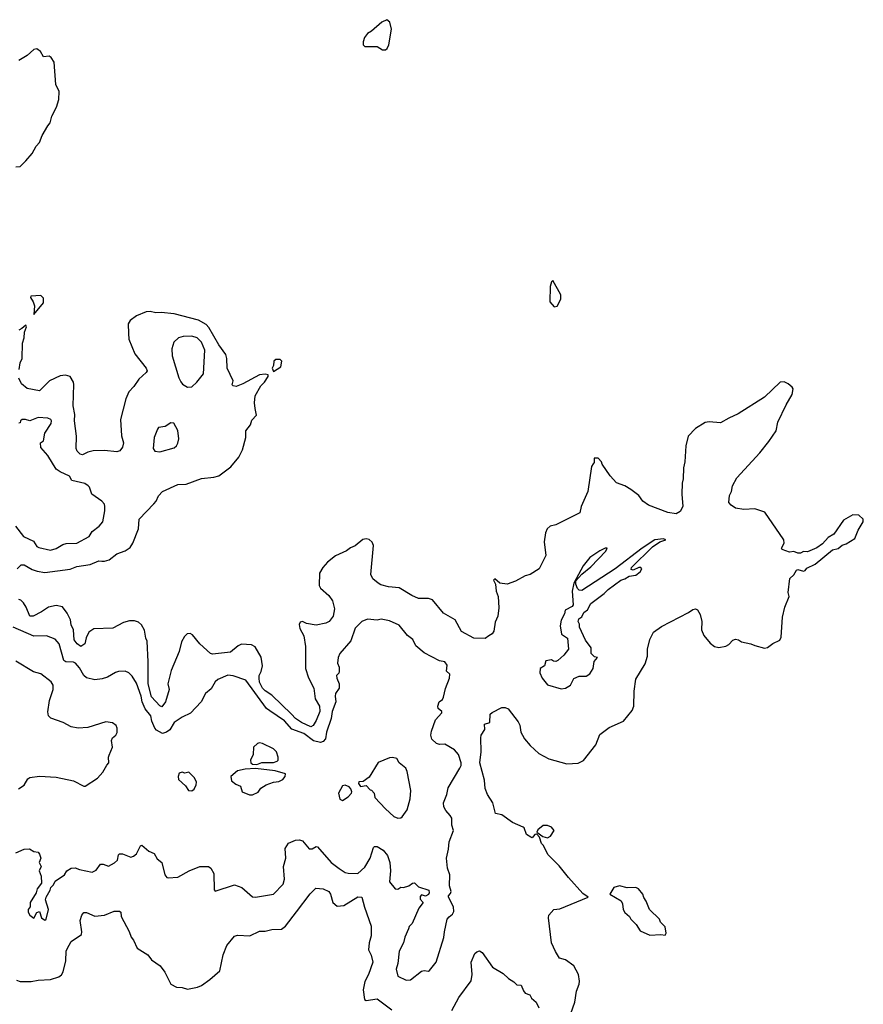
# Model space of a CAD drawing. Extents: x 1245432 to 1420865, y 606325 to 671314.
# Tile 366 of 382: x 1413042 to 1419138, y 633630 to 640742. Entities that reach past the tile are written whole.
import ezdxf

# ---------------------------------------------------------------- set-up
doc = ezdxf.new("R2010")
doc.units = 0

msp = doc.modelspace()

# ---------------------------------------------------------------- linework, layer by layer
at = {"layer": '0CON20XD'}
for points in [[(1415685, 640524), (1415697.5, 640535), (1415708.9, 640561.1), (1415729.4, 640675), (1415717.8, 640725), (1415695, 640742.5), (1415658.6, 640725), (1415585, 640659.4), (1415555, 640642), (1415533.8, 640615), (1415523.6, 640583.6), (1415525, 640560), (1415535, 640550), (1415625, 640548), (1415664.2, 640524.2), (1415685, 640524)], [(1413015, 639678.8), (1413045, 639681.2), (1413087.7, 639722.3), (1413131.2, 639775), (1413160.9, 639829.1), (1413185.4, 639854.6), (1413205.7, 639905), (1413244.4, 639975), (1413263.3, 639996.7), (1413274.1, 640045.9), (1413308.3, 640111.7), (1413323.9, 640165), (1413326.7, 640225), (1413303.2, 640275), (1413290.8, 640435), (1413270.3, 640470.3), (1413255, 640478.1), (1413215, 640473.2), (1413193.5, 640513.5), (1413165, 640533.1), (1413145, 640526.2), (1413095, 640483.1), (1413035, 640448.1)], [(1416905, 638668), (1416925, 638672.5), (1416952, 638725), (1416953.4, 638755), (1416895, 638857.5), (1416885, 638850), (1416874.5, 638815), (1416873.8, 638705), (1416905, 638668)], [(1413145, 638612), (1413215, 638696.2), (1413215, 638732), (1413195, 638750), (1413122, 638745), (1413120.8, 638735), (1413140, 638705), (1413149.4, 638675), (1413145, 638612)], [(1413025, 636776.7), (1413053.8, 636805), (1413075, 636805.8), (1413131.4, 636771.4), (1413168.1, 636758.1), (1413225, 636750), (1413405.7, 636774.3), (1413455, 636792.5), (1413551.9, 636808.1), (1413615, 636834), (1413635, 636832.5), (1413655, 636830.6), (1413687.9, 636842.1), (1413743.8, 636885), (1413805, 636905.6), (1413839.5, 636930.5), (1413858.8, 636961.2), (1413900.5, 637065), (1413905.8, 637135), (1414010.8, 637245), (1414027.5, 637265), (1414045, 637303.8), (1414074, 637335), (1414185, 637384.3), (1414245, 637386.4), (1414355, 637427.8), (1414445, 637438.5), (1414481.4, 637448.6), (1414566.6, 637513.4), (1414626.4, 637583.6), (1414652.1, 637635), (1414675.7, 637725.7), (1414675, 637772.5), (1414708.8, 637815), (1414719.3, 637850.7), (1414752.5, 637885), (1414743.8, 637935), (1414738.6, 637975), (1414744.2, 638025), (1414783.4, 638096.6), (1414812, 638125), (1414837.5, 638165), (1414838.3, 638178.3), (1414815, 638182.5), (1414775, 638178), (1414655, 638111.4), (1414605.9, 638094.1), (1414585, 638097.5), (1414577.5, 638105), (1414585.8, 638135), (1414541.6, 638225), (1414539.4, 638295), (1414532.3, 638325), (1414480.7, 638395), (1414409.7, 638519.8), (1414389.7, 638539.8), (1414335, 638572.2), (1414157.4, 638617.4), (1414065, 638627.3), (1414025, 638624.4), (1413985, 638634.7), (1413955, 638632.4), (1413885, 638603.9), (1413840.6, 638569.4), (1413825.4, 638545), (1413827.5, 638475), (1413831.5, 638435), (1413875, 638328), (1413955, 638226), (1413962.2, 638205), (1413956.7, 638193.3), (1413903.7, 638146.4), (1413867.9, 638092.1), (1413831.8, 638055), (1413808.8, 638005), (1413770, 637855), (1413776.6, 637736.6), (1413792.1, 637685), (1413785.3, 637654.7), (1413765, 637627.5), (1413745, 637620.6), (1413655, 637630.7), (1413572.1, 637627.9), (1413535, 637619.2), (1413495, 637600), (1413480, 637605), (1413457.5, 637625), (1413450, 637645), (1413451.8, 637735), (1413439.2, 637845), (1413440.7, 637890.7), (1413427.8, 637952.2), (1413433.2, 638106.8), (1413430.4, 638125), (1413407.8, 638165), (1413373.9, 638173.9), (1413335, 638170.4), (1413256.8, 638133.2), (1413185, 638061.9), (1413095, 638078.2), (1413055, 638112.5), (1413035, 638153.8)], [(1413037.7, 638215), (1413045, 638264), (1413059.5, 638295), (1413061.8, 638405), (1413074.6, 638445), (1413076.8, 638485), (1413092, 638525), (1413086.2, 638536.2), (1413058.8, 638511.2), (1413035, 638500)], [(1414255, 638088), (1414285, 638090.8), (1414322.9, 638125), (1414370, 638185), (1414380, 638355), (1414355, 638413.1), (1414325, 638444.5), (1414285, 638457.5), (1414222.5, 638455), (1414188.8, 638445), (1414155, 638412.5), (1414141.4, 638365), (1414144.2, 638314.2), (1414191.1, 638155), (1414205.6, 638125.6), (1414219.7, 638109.7), (1414255, 638088)], [(1414875, 638202.5), (1414929.4, 638235), (1414935.4, 638275), (1414925, 638288.9), (1414891.8, 638288.2), (1414877.5, 638275), (1414876.2, 638243.8), (1414867.5, 638225), (1414875, 638202.5)], [(1417024.6, 633565), (1417054.6, 633645), (1417064.6, 633725.5), (1417085.5, 633775), (1417088.3, 633798.3), (1417080.8, 633845), (1417045, 633908.8), (1416985, 633952.5), (1416943.6, 633963.6), (1416913, 634013), (1416885.6, 634075), (1416863.3, 634255), (1416866.2, 634273.8), (1416902.5, 634315), (1416945, 634321.2), (1417150, 634405), (1417112, 634432), (1417006.7, 634546.7), (1416940.3, 634630.3), (1416859.7, 634709.7), (1416825, 634780), (1416813, 634793), (1416798.3, 634838.3), (1416778.3, 634858.3), (1416763.6, 634856.4), (1416745, 634832.5), (1416735, 634837.5), (1416705, 634857.5), (1416687.5, 634905), (1416680.4, 634910.5), (1416603.9, 634943.9), (1416525, 634999.5), (1416479.6, 635009.5), (1416461.8, 635085), (1416423.5, 635145), (1416405, 635190), (1416400.2, 635250.2), (1416366.4, 635375), (1416377.1, 635455), (1416374, 635555), (1416377.5, 635575), (1416402.5, 635615), (1416400, 635655), (1416440, 635665), (1416441.2, 635725), (1416455, 635738), (1416525, 635773.8), (1416550, 635775), (1416572.5, 635765), (1416645, 635670), (1416655, 635647.5), (1416664.2, 635595), (1416675.5, 635575), (1416689.1, 635549.1), (1416730.4, 635500.4), (1416792.1, 635442.1), (1416865, 635404.4), (1416995, 635366.5), (1417077.9, 635372.1), (1417115, 635392.5), (1417205.3, 635504.7), (1417235, 635580), (1417300.6, 635629.4), (1417405.4, 635674.6), (1417468.2, 635751.8), (1417480, 635785), (1417481.1, 635891.1), (1417495, 635978.6), (1417560.5, 636089.5), (1417577.5, 636145), (1417579.5, 636195), (1417595.6, 636265), (1417622.5, 636317.5), (1417680.5, 636360.5), (1417875, 636461.2), (1417905, 636483.3), (1417925, 636486.7), (1417939.6, 636479.5), (1417960, 636445), (1417970.5, 636395), (1417969.1, 636335), (1417985.5, 636295), (1418030.2, 636240.2), (1418063.8, 636213.8), (1418095, 636208.5), (1418145, 636218), (1418165, 636228.8), (1418195, 636261.2), (1418215, 636267.1), (1418235, 636263.8), (1418258, 636248), (1418325, 636234.3), (1418355, 636222), (1418425, 636203.8), (1418445, 636206.7), (1418484.3, 636235.7), (1418535, 636261.2), (1418545, 636283.3), (1418553.6, 636426.4), (1418570.8, 636499.2), (1418601.1, 636575), (1418593.8, 636605), (1418607.5, 636705), (1418636.4, 636733.6), (1418655, 636766.7), (1418665, 636770), (1418705, 636760), (1418717.5, 636765), (1418729.3, 636780.7), (1418789.5, 636810.5), (1418916.4, 636913.6), (1418955, 636922), (1418984.3, 636945.7), (1419015, 636955.8), (1419075.7, 636995), (1419101.5, 637055), (1419137.9, 637115), (1419136.4, 637135), (1419105, 637164.4), (1419063.3, 637165), (1418995, 637126.7), (1418923.9, 637026.1), (1418885, 637003.3), (1418843, 636957), (1418801.5, 636928.5), (1418735, 636899.1), (1418705, 636900.6), (1418685, 636890), (1418665, 636888.1), (1418635, 636900), (1418605, 636896.7), (1418552.5, 636915), (1418546.7, 636925), (1418565, 636962.5), (1418563.3, 636985), (1418426.3, 637186.3), (1418355, 637209.2), (1418275, 637205.3), (1418213.9, 637213.9), (1418182.9, 637235), (1418166.7, 637255), (1418170.7, 637305), (1418186, 637335), (1418193.7, 637375), (1418225, 637433.2), (1418389.3, 637615), (1418455.2, 637694.8), (1418507.7, 637772.3), (1418520.3, 637835), (1418579.4, 637960.6), (1418625, 638036.2), (1418630.4, 638075), (1418625, 638087.8), (1418595, 638113.1), (1418565, 638126.9), (1418536.2, 638125), (1418423.2, 638016.8), (1418233.6, 637896.4), (1418165, 637864.4), (1418105, 637831.1), (1418025, 637837.9), (1417995, 637833.8), (1417925, 637790), (1417871.2, 637735), (1417856.2, 637665), (1417848.8, 637548.8), (1417839.3, 637505), (1417836.8, 637425), (1417828.8, 637395), (1417825.8, 637315.8), (1417832.9, 637225), (1417815, 637190.7), (1417785, 637173), (1417725, 637183.1), (1417585, 637235.4), (1417545, 637264.4), (1417515, 637306.7), (1417458.8, 637348.8), (1417415, 637374.7), (1417355, 637397.3), (1417307.8, 637447.8), (1417251.3, 637531.3), (1417245, 637550), (1417222.5, 637575), (1417192.5, 637575), (1417192, 637545), (1417185, 637533.8), (1417173.3, 637515), (1417148.4, 637335), (1417098.8, 637225), (1417089.6, 637180.4), (1416915, 637093.8), (1416875, 637084), (1416854.5, 637065), (1416842, 637035), (1416831.8, 636971.8), (1416845, 636872.5), (1416796.7, 636775), (1416730.8, 636735), (1416695.3, 636724.7), (1416625, 636687.1), (1416565, 636664.3), (1416512.7, 636672.7), (1416475, 636703.3), (1416466.7, 636695), (1416481.2, 636665), (1416484, 636615), (1416500, 636575), (1416504.2, 636495), (1416497.8, 636435), (1416478.9, 636391.1), (1416469.1, 636325), (1416455, 636305.8), (1416432.5, 636292.5), (1416405, 636273.4), (1416324, 636275), (1416235, 636322.2), (1416187.8, 636407.8), (1416105, 636456), (1416025, 636553.1), (1415995, 636561.5), (1415925, 636562.8), (1415875, 636582.9), (1415785, 636638.7), (1415706.9, 636646.9), (1415650.9, 636660.9), (1415631.9, 636671.9), (1415594.3, 636704.3), (1415579.7, 636735), (1415597.8, 636945), (1415588.9, 636968.9), (1415567, 636987), (1415545, 636992.2), (1415521.9, 636988.1), (1415465, 636941.5), (1415432.7, 636927.3), (1415402.9, 636905), (1415325, 636870), (1415265.3, 636824.8), (1415233.5, 636785), (1415209.2, 636745), (1415206.1, 636656.1), (1415215, 636635.8), (1415275, 636582.2), (1415302.1, 636545), (1415316.8, 636486.8), (1415307.8, 636435), (1415277.2, 636395), (1415255, 636382.9), (1415185, 636370), (1415115, 636381.1), (1415085, 636396.2), (1415068.9, 636391.1), (1415061.5, 636375), (1415065.5, 636345), (1415095, 636291.2), (1415108.2, 636215), (1415106.4, 636055), (1415128.2, 635988.2), (1415167.9, 635915), (1415177.8, 635837.8), (1415209.2, 635785), (1415212, 635745), (1415185, 635680), (1415162.2, 635645), (1415145, 635634.4), (1415079.1, 635665), (1415035, 635694.8), (1415005, 635726.2), (1414863.2, 635863.2), (1414815, 635894.8), (1414796.2, 635915), (1414775, 635957.5), (1414772.4, 635985), (1414773.1, 636005), (1414786.6, 636033.4), (1414795.5, 636075), (1414787.7, 636137.7), (1414742.8, 636212.8), (1414717.1, 636227.1), (1414645, 636231.8), (1414619.9, 636220.1), (1414565, 636173.2), (1414435, 636160), (1414421.9, 636165), (1414344.6, 636235), (1414290.2, 636300.2), (1414275, 636310), (1414253.3, 636306.7), (1414232.4, 636287.6), (1414212.4, 636247.6), (1414195, 636180), (1414137.6, 636042.4), (1414113.3, 635945), (1414123.4, 635903.4), (1414096.5, 635815), (1414070, 635780), (1414055, 635785.6), (1413995, 635851.9), (1413971.6, 635945), (1413971.4, 636105), (1413962.7, 636252.7), (1413952.8, 636275), (1413943.2, 636333.2), (1413921.7, 636371.7), (1413900.8, 636390.8), (1413871.4, 636401.4), (1413835, 636399.5), (1413792.5, 636387.5), (1413715, 636347.5), (1413577.4, 636342.6), (1413542.5, 636317.5), (1413523.1, 636276.9), (1413512.5, 636235), (1413485, 636215.6), (1413457.1, 636235), (1413435, 636264), (1413431.8, 636335), (1413415, 636371.2), (1413408.3, 636408.3), (1413385.5, 636455.6), (1413350.3, 636500.3), (1413305, 636510), (1413250, 636500), (1413198.8, 636465), (1413140, 636435)], [(1413013, 637083), (1413070.5, 637010.5), (1413142, 636975), (1413166.1, 636936.1), (1413179.6, 636929.5), (1413265, 636910.6), (1413305, 636922.5), (1413355, 636952.9), (1413378.3, 636958.3), (1413455, 636960.6), (1413545, 637010), (1413565.4, 637044.6), (1413617.5, 637085), (1413641.9, 637115), (1413657.1, 637195), (1413657.1, 637227.1), (1413654, 637244), (1413635.7, 637265.7), (1413562.5, 637315), (1413547.5, 637365), (1413537.5, 637375), (1413511.7, 637391.7), (1413420, 637415), (1413402.5, 637445), (1413335, 637476), (1413306.4, 637496.4), (1413245, 637593.8), (1413195, 637652.5), (1413193.3, 637685), (1413215, 637700), (1413224.5, 637755.5), (1413268.8, 637825), (1413272.5, 637845), (1413267.5, 637855), (1413245, 637864.2), (1413175, 637869.2), (1413115, 637844.2), (1413085, 637855.7), (1413060, 637855), (1413047.5, 637845), (1413045, 637830), (1413035, 637827.5)], [(1414055, 637622), (1414159.1, 637650.9), (1414175.4, 637664.5), (1414185, 637683.3), (1414191.4, 637715), (1414186, 637775), (1414155, 637828.8), (1414135, 637830), (1414092.5, 637805), (1414045, 637796.2), (1414038, 637785), (1414014.3, 637724.3), (1414006.1, 637646.1), (1414017.5, 637625), (1414055, 637622)], [(1416955, 635908.8), (1416985, 635913.8), (1417023.3, 635935), (1417045.8, 635984.2), (1417085, 636000), (1417135, 636001.2), (1417161.7, 636018.3), (1417186.7, 636055), (1417193, 636107), (1417217.5, 636135), (1417195, 636140), (1417172.5, 636165), (1417172.5, 636205), (1417131.7, 636261.7), (1417087.5, 636355), (1417086.4, 636376.4), (1417077.5, 636395), (1417082.5, 636415), (1417105, 636430), (1417119.2, 636460.8), (1417145, 636480), (1417170, 636525), (1417265, 636597.5), (1417293.6, 636626.4), (1417385, 636694), (1417415.9, 636704.1), (1417445, 636722.5), (1417495, 636730), (1417526.7, 636755), (1417536.7, 636775), (1417530, 636785), (1417515, 636786.7), (1417475, 636767.5), (1417461.2, 636771.2), (1417464, 636785), (1417615.5, 636935), (1417668.2, 636971.8), (1417710, 636985), (1417695, 636993.3), (1417632, 636985), (1417540, 636925), (1417344.4, 636775), (1417105, 636619.1), (1417085, 636621.5), (1417073, 636633.1), (1417059.5, 636665), (1417060, 636690), (1417103.3, 636736.7), (1417169.1, 636790.9), (1417276.3, 636903.6), (1417288, 636925), (1417272, 636925), (1417234.3, 636905.7), (1417162.6, 636857.4), (1417112.9, 636797), (1417045, 636673.3), (1417035.3, 636615), (1417042.5, 636515), (1417035, 636503.8), (1416983, 636477), (1416978.8, 636451.2), (1416953.8, 636405), (1416947.5, 636365), (1416957.5, 636305), (1417000, 636275), (1417007.5, 636195), (1416975, 636152.5), (1416930, 636115), (1416915, 636107.5), (1416898.3, 636108.3), (1416885, 636117.5), (1416845, 636112.5), (1416833.6, 636076.4), (1416803.3, 636055), (1416800, 636025), (1416817.5, 635985), (1416855, 635937.5), (1416955, 635908.8)], [(1413140, 636435), (1413114.4, 636435), (1413089.5, 636499.5), (1413069.8, 636529.8), (1413049.7, 636549.7), (1413035, 636554.4)], [(1416120.5, 635030.5), (1416106.6, 635056.6), (1416103.3, 635085), (1416129.5, 635145), (1416137, 635193), (1416222.5, 635335), (1416231.4, 635355), (1416231.9, 635375), (1416212.5, 635435), (1416185, 635469.4), (1416115, 635510), (1416075, 635507.1), (1416055, 635514.2), (1416020, 635545), (1416014.1, 635574.1), (1416017.3, 635602.7), (1416046, 635685), (1416092, 635735), (1416093.3, 635745), (1416066.2, 635766.2), (1416064.4, 635785), (1416073.1, 635815), (1416096.8, 635833.2), (1416105, 635850), (1416118.1, 635911.9), (1416146.7, 635985), (1416150, 636015), (1416126, 636036), (1416130.7, 636080.7), (1416115, 636103.3), (1416075, 636111.2), (1415965, 636169.2), (1415905, 636218.8), (1415884, 636265), (1415845, 636293.8), (1415785, 636368), (1415715, 636400), (1415655, 636413.3), (1415625, 636404), (1415555, 636412), (1415515, 636396), (1415465, 636346.7), (1415434, 636255), (1415355.8, 636164.2), (1415344.4, 636135.6), (1415339.4, 636095), (1415350, 636065), (1415350.8, 636035), (1415348, 636022), (1415332.5, 636005), (1415334, 635985), (1415350.8, 635945), (1415350, 635915), (1415324.5, 635875), (1415320.5, 635855), (1415326.5, 635815), (1415298.8, 635745), (1415292, 635695), (1415258.2, 635595), (1415252.2, 635547.8), (1415235, 635528), (1415215, 635522.5), (1415165, 635532.7), (1415095, 635587.1), (1415008.7, 635618.7), (1414955, 635677.8), (1414849.1, 635749.1), (1414825, 635766), (1414675, 635972.9), (1414584.1, 636004.1), (1414545, 636008.6), (1414475, 635975.6), (1414455, 635958.6), (1414425, 635909.2), (1414384, 635875), (1414354.6, 635815.5), (1414275.7, 635734.3), (1414215.7, 635705), (1414159.4, 635665), (1414127.6, 635612.4), (1414104, 635596), (1414075, 635586.8), (1414030.4, 635610.4), (1414018.2, 635625), (1413997.7, 635675), (1413990.9, 635715), (1413949, 635765), (1413926.5, 635815), (1413919.1, 635855), (1413885, 635950), (1413855, 636000), (1413830, 636025), (1413805, 636037.5), (1413755, 636034.2), (1413735, 636027.1), (1413676.9, 635993.1), (1413638, 635982), (1413585, 635974.4), (1413525, 635987.5), (1413505.5, 636005.5), (1413475, 636061.9), (1413444.6, 636094.7), (1413431.8, 636101.8), (1413375.4, 636105.3), (1413361.8, 636115), (1413327.1, 636235), (1413298.5, 636268.5), (1413235, 636292.2), (1413145, 636290), (1412995, 636354.3)], [(1413033.6, 635186.4), (1413075, 635212.9), (1413100, 635260), (1413115, 635268.6), (1413185, 635279.4), (1413305, 635270.8), (1413430, 635245), (1413505, 635206.7), (1413515, 635206.7), (1413603.3, 635265), (1413643, 635307), (1413671.2, 635358.8), (1413686.2, 635375), (1413683.8, 635415), (1413689.3, 635430.7), (1413713, 635487), (1413706.7, 635535), (1413713.3, 635555), (1413736.7, 635575), (1413746.1, 635593.9), (1413746, 635625), (1413738.8, 635645), (1413713.4, 635663.4), (1413665, 635671.1), (1413535, 635630), (1413465, 635626.2), (1413413.6, 635633.6), (1413356.7, 635665), (1413266.4, 635696.4), (1413249.2, 635715), (1413245.8, 635744.2), (1413256.7, 635825), (1413284.4, 635905), (1413282.9, 635935), (1413268.7, 635958.7), (1413195, 636018.6), (1413143.1, 636033.1), (1413015, 636109.4)], [(1414755, 635363.8), (1414792.7, 635377.3), (1414875, 635376), (1414902.3, 635387.7), (1414908.8, 635395), (1414910.8, 635415), (1414897.1, 635455), (1414875, 635475.7), (1414797.5, 635515), (1414775, 635520), (1414760, 635515), (1414731.2, 635488.8), (1414730, 635435), (1414710, 635395), (1414713.3, 635375), (1414724.2, 635364.2), (1414755, 635363.8)], [(1415775, 634975.8), (1415795, 634976.2), (1415805, 634983.8), (1415840.8, 635035), (1415864.6, 635115.5), (1415868.1, 635175), (1415842.2, 635312.2), (1415831.9, 635335), (1415783.8, 635373.8), (1415766.5, 635406.5), (1415735.8, 635414.2), (1415715, 635411.4), (1415632.1, 635377.9), (1415567.7, 635272.3), (1415525, 635240), (1415491.7, 635238.3), (1415490, 635225), (1415505, 635202.5), (1415545, 635210), (1415575, 635180), (1415585, 635177.5), (1415602.5, 635155), (1415607.5, 635125), (1415685, 635042), (1415745, 634988), (1415775, 634975.8)], [(1414725, 635143.3), (1414765, 635163.3), (1414785, 635192.5), (1414822.5, 635215), (1414875, 635234.2), (1414915, 635240.8), (1414943.3, 635255), (1414961.2, 635275), (1414962.5, 635295), (1414887.4, 635317.4), (1414745, 635334.2), (1414671.2, 635328.8), (1414615, 635316.7), (1414567.5, 635275), (1414572.5, 635245), (1414605, 635220), (1414637.5, 635205), (1414650, 635165), (1414703.6, 635143.6), (1414725, 635143.3)], [(1414285, 635171.2), (1414303.3, 635185), (1414316.7, 635215), (1414320, 635235), (1414305.8, 635265.8), (1414265, 635307.5), (1414235, 635300), (1414215, 635307.5), (1414195, 635300), (1414187.5, 635275), (1414190, 635255), (1414239.3, 635209.3), (1414262.5, 635175), (1414285, 635171.2)], [(1415375, 635102), (1415415, 635130), (1415440, 635155), (1415442.5, 635165), (1415435.8, 635185.8), (1415421.7, 635201.7), (1415395, 635213.3), (1415375, 635207.5), (1415346.7, 635155), (1415355, 635113.3), (1415375, 635102)], [(1413014, 634725), (1413075, 634750), (1413113.9, 634753.9), (1413145, 634734.2), (1413175, 634730), (1413185.9, 634715.9), (1413193.8, 634685), (1413183.3, 634655), (1413196.2, 634625), (1413183.8, 634595), (1413196.2, 634555), (1413200, 634505), (1413168.8, 634465), (1413161.2, 634435), (1413118.8, 634365), (1413117.5, 634335), (1413103.6, 634316.4), (1413103.6, 634296.4), (1413114.3, 634274.3), (1413145, 634253.8), (1413165, 634292.5), (1413185, 634300), (1413200, 634255), (1413225, 634237.5), (1413232.5, 634245), (1413249.2, 634315), (1413228.8, 634385), (1413233.8, 634405), (1413262.5, 634455), (1413267.5, 634475), (1413286.1, 634493.9), (1413299.6, 634520.5), (1413366.7, 634565), (1413382.5, 634595), (1413415, 634613.3), (1413443.6, 634616.4), (1413473.9, 634603.9), (1413565.9, 634584.1), (1413595, 634600), (1413625, 634643.3), (1413645, 634643.8), (1413685, 634628.8), (1413728.3, 634651.7), (1413748.3, 634671.7), (1413755, 634710), (1413762.3, 634717.7), (1413785, 634717.5), (1413845, 634693.8), (1413865, 634700), (1413885, 634717.5), (1413913.9, 634776.1), (1413925, 634780), (1413975, 634736.7), (1414015, 634718.8), (1414035, 634682), (1414068.8, 634655), (1414090, 634565), (1414105, 634546.7), (1414115, 634544), (1414185, 634548.8), (1414266.6, 634593.4), (1414344.4, 634625.6), (1414406.4, 634626.4), (1414423.6, 634613.6), (1414443.8, 634575), (1414447, 634457), (1414455, 634447.5), (1414595, 634492.5), (1414647.5, 634475), (1414725, 634406.2), (1414745, 634404.2), (1414875, 634426.4), (1414945, 634498.9), (1414956.2, 634535), (1414948.6, 634625), (1414964.2, 634685.8), (1414960.8, 634755), (1414983.3, 634795), (1415034.5, 634815.5), (1415065, 634819.2), (1415085, 634811.4), (1415135, 634753.1), (1415155, 634754.3), (1415185, 634770), (1415195, 634768), (1415292.9, 634655), (1415350.3, 634610.3), (1415395, 634582.5), (1415415, 634577.5), (1415485, 634576.2), (1415535, 634620.8), (1415575.7, 634685), (1415597.5, 634762.5), (1415605, 634771.2), (1415625, 634769.2), (1415668, 634745), (1415700.6, 634705), (1415717.8, 634655), (1415721.9, 634595), (1415714, 634515), (1415754.1, 634464.1), (1415775, 634463.3), (1415795, 634476.7), (1415815, 634473.3), (1415853.9, 634486.1), (1415880, 634505), (1415895, 634506.7), (1415925, 634480), (1415997.5, 634455), (1416000, 634435), (1415995, 634422.5), (1415975, 634412.5), (1415945, 634420), (1415935, 634410), (1415935, 634390), (1415957.5, 634365), (1415926.2, 634325), (1415879.2, 634215), (1415857.1, 634192.9), (1415852.5, 634175), (1415826, 634115), (1415816.6, 634073.4), (1415783.8, 634015), (1415774.3, 633925), (1415763.3, 633885), (1415775, 633832.5), (1415835, 633804.3), (1415865, 633807.1), (1415945, 633869.2), (1415965, 633874.2), (1415995, 633870), (1416003.3, 633875), (1416051.2, 633935), (1416107.9, 634112.1), (1416110.8, 634155), (1416132, 634245), (1416145, 634263.3), (1416169.6, 634280.5), (1416178.8, 634301.2), (1416177.5, 634335), (1416140, 634405), (1416140, 634415), (1416155, 634430), (1416160, 634445), (1416148.8, 634485), (1416151.2, 634565), (1416133.9, 634613.9), (1416127.1, 634685), (1416140.8, 634750.8), (1416144.3, 634805), (1416176.6, 634886.6), (1416164, 634925), (1416164, 634975), (1416153.8, 634995), (1416120.5, 635030.5)], [(1416855, 634833.3), (1416877.5, 634845), (1416903.3, 634885), (1416885, 634908.8), (1416855, 634922.5), (1416825, 634922.5), (1416785, 634890), (1416780, 634875), (1416823, 634843), (1416855, 634833.3)], [(1417595, 634128.8), (1417675, 634133.8), (1417705, 634130), (1417712.5, 634145), (1417705, 634190), (1417673.1, 634223.1), (1417665, 634246.2), (1417592.5, 634315), (1417570, 634375), (1417550.9, 634400.9), (1417545.7, 634425), (1417512.5, 634465), (1417495, 634473.1), (1417432.7, 634472.7), (1417375, 634486.9), (1417334.2, 634475), (1417307.5, 634425), (1417387.3, 634377.3), (1417398.8, 634355), (1417403.3, 634315), (1417415, 634292.5), (1417447.5, 634265), (1417457.5, 634245), (1417497.7, 634207.7), (1417525, 634161.2), (1417595, 634128.8)], [(1413018.8, 633805), (1413044.4, 633794.4), (1413125, 633795.6), (1413175, 633805.7), (1413265, 633808.9), (1413325, 633828.2), (1413345, 633844.5), (1413355.8, 633864.2), (1413376.3, 633943.7), (1413378.9, 634015), (1413385, 634031.5), (1413415, 634083.1), (1413487.9, 634135), (1413490.4, 634155), (1413478.2, 634235), (1413490.5, 634275), (1413505, 634292.9), (1413525, 634292.5), (1413585, 634267.9), (1413655, 634274.2), (1413725.8, 634304.2), (1413762.5, 634302.5), (1413773.3, 634295), (1413775.8, 634265), (1413834.2, 634155.8), (1413848.5, 634115), (1413864.6, 634094.6), (1413891.1, 634035), (1413967.5, 633987.5), (1413995, 633952.5), (1414057.4, 633907.4), (1414092, 633862), (1414134.7, 633774.7), (1414175, 633753.5), (1414215, 633752.2), (1414255, 633740.8), (1414327.5, 633755), (1414355, 633766.9), (1414415, 633808.6), (1414487.9, 633872.1), (1414512, 633988), (1414539.1, 634055), (1414595, 634122.7), (1414615, 634129.6), (1414705, 634126.2), (1414775, 634158), (1414815, 634159.4), (1414865, 634171.8), (1414935, 634172.9), (1414961.8, 634195), (1415042.4, 634297.5), (1415141.1, 634428.9), (1415181.8, 634468.2), (1415235.3, 634465.3), (1415275, 634444.5), (1415286.9, 634426.9), (1415306, 634366), (1415335, 634340.4), (1415385, 634343.4), (1415485, 634406.3), (1415515, 634404.4), (1415533, 634333), (1415581.4, 634195), (1415582, 634125), (1415566.7, 634075), (1415561.8, 634025), (1415581.6, 633985), (1415593.8, 633935), (1415561.8, 633845), (1415536.5, 633795), (1415524.6, 633734.6), (1415533.8, 633665), (1415545, 633658.8), (1415625, 633670), (1415730.5, 633590.5)], [(1416165.8, 633585), (1416215, 633680.6), (1416305, 633800), (1416312.3, 633845), (1416303.6, 633935), (1416331.5, 633998.5), (1416345, 634010.5), (1416365, 634016.5), (1416385, 634004.3), (1416458.1, 633898.1), (1416535, 633852.9), (1416575, 633816.2), (1416613.3, 633793.3), (1416635, 633770), (1416665, 633767.5), (1416682.5, 633727.5), (1416695, 633710), (1416727.7, 633697.7), (1416741.2, 633675), (1416774, 633645), (1416794.1, 633604.1)]]:
    msp.add_lwpolyline(points, dxfattribs=at)

doc.saveas('drawing.dxf')
